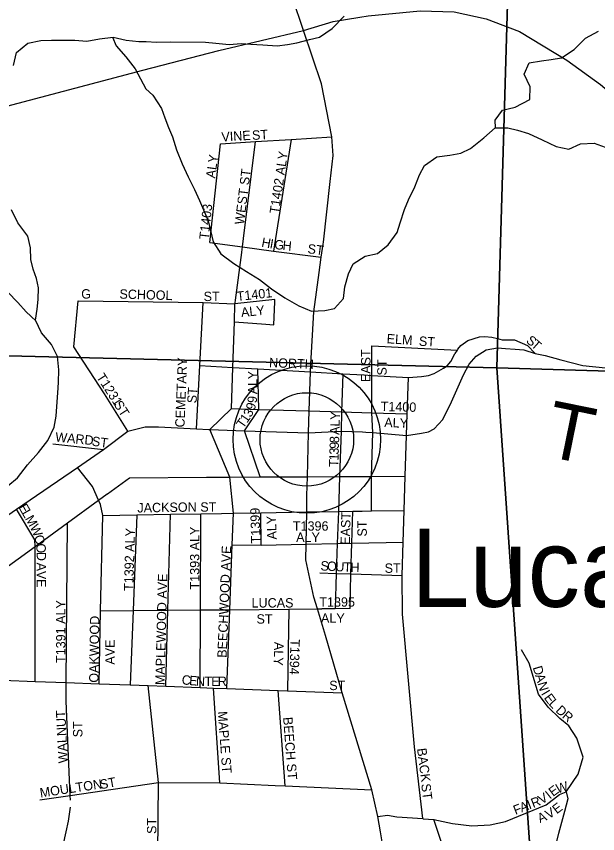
# Model space of a CAD drawing. Extents: x 1624196 to 2029251, y 146837 to 440034.
# Drawn here: x 1825485 to 1828579, y 318597 to 322951 of the extents above; entities that cross this region are included whole.
import ezdxf

# ---------------------------------------------------------------- set-up
doc = ezdxf.new("R2010")
doc.units = 0
for name, color, linetype in [('GM_X_Minor_River', 7, 'Continuous'), ('GM_X_Section', 7, 'Continuous'), ('GM_X_State_Route', 7, 'Continuous'), ('GM_X_Township_Road', 7, 'Continuous'), ('GM_X_Township_Road_Text', 7, 'Continuous'), ('GM_X_Township_Subdivision', 7, 'Continuous'), ('GM_X_Township_Subdivision_Text', 7, 'Continuous'), ('GM_X_Unincorporated', 7, 'Continuous'), ('GM_X_Unincorporated_Location', 7, 'Continuous'), ('GM_X_Unincorporated_Text', 7, 'Continuous'), ('GM_X_US_Route', 7, 'Continuous')]:
    doc.layers.add(name, color=color, linetype=linetype)

msp = doc.modelspace()

# ---------------------------------------------------------------- linework, layer by layer
at = {"layer": 'GM_X_Minor_River'}
for points in [[(1826175.4, 322816.9), (1826231.8, 322812.6), (1826305.9, 322814.4), (1826492.1, 322813.7), (1826546.1, 322807.5), (1826618.2, 322801.2), (1826682.3, 322807), (1826732.4, 322802.8), (1826796.4, 322798.6), (1826872.5, 322794.3), (1826928.6, 322800.1), (1826978.7, 322810), (1827044.8, 322827.8), (1827098.9, 322839.6), (1827165.1, 322885.5), (1827229.4, 322951.4)], [(1828034.6, 322357.3), (1828032.8, 322397.4), (1828073, 322451.4), (1828139.1, 322467.2), (1828217.3, 322507), (1828219.5, 322575.1), (1828187.7, 322643.4), (1828213.9, 322703.4), (1828280, 322713.2), (1828332.1, 322721.1), (1828386.2, 322728.9), (1828454.4, 322774.7), (1828514.7, 322834.6), (1828582.9, 322872.5)], [(1825470.6, 322689.7), (1825485.2, 322757.7), (1825545.7, 322807.3), (1825615.9, 322822.8), (1825672, 322824.3), (1825796.1, 322823.3), (1825860.2, 322818.7), (1825928.3, 322830.2), (1826000.5, 322839.6), (1826070.4, 322823), (1826136.5, 322816.5), (1826175.4, 322816.9)], [(1825996.3, 322839.1), (1826016.1, 322793.4), (1826067.7, 322734.8), (1826117.1, 322670.3), (1826174, 322564.3)], [(1826174, 322564.3), (1826210.9, 322530.1), (1826256.7, 322459.8), (1826274.6, 322409.6), (1826294.5, 322359.5), (1826316.4, 322309.3), (1826338.2, 322239.1), (1826368, 322164.8), (1826399.8, 322096.6), (1826433.7, 322028.3), (1826459.5, 321970.1), (1826481.4, 321919.9), (1826505.3, 321861.7), (1826519.1, 321809.5), (1826533, 321749.4), (1826572.8, 321685.1), (1826642.8, 321634.8), (1826710.7, 321592.4), (1826778.7, 321548.1), (1826842.6, 321499.8), (1826914.5, 321451.4), (1826988.5, 321409.1), (1827056.5, 321380.8), (1827126.6, 321384.5), (1827178.7, 321394.4), (1827226.9, 321448.3), (1827233.1, 321510.4), (1827253.3, 321578.5), (1827277.5, 321632.5), (1827341.7, 321672.4), (1827407.9, 321688.2), (1827464.1, 321734.1), (1827512.3, 321800), (1827528.5, 321850.1), (1827550.8, 321922.2), (1827572.9, 321974.2), (1827605.2, 322042.2), (1827631.4, 322106.2), (1827657.6, 322156.3), (1827723.8, 322202.1), (1827791.9, 322211.9), (1827850, 322221.7), (1827902.2, 322247.6), (1827972.4, 322303.5), (1828032.6, 322357.4), (1828100.7, 322357.1), (1828152.8, 322344.9), (1828210.8, 322326.7), (1828282.8, 322292.3), (1828358.8, 322258), (1828424.8, 322243.7), (1828487, 322271.6), (1828561.1, 322275.3), (1828619.1, 322253.1)], [(1825439, 320449.1), (1825491.4, 320492.8), (1825544.1, 320562.5), (1825602.7, 320628.1), (1825653.3, 320691.9), (1825686, 320761.8), (1825696.5, 320821.8), (1825701, 320871.9), (1825705.6, 320946), (1825710.1, 321000.1), (1825710.7, 321068.2), (1825703.3, 321138.4), (1825671.8, 321202.8), (1825618.3, 321265.4), (1825586.9, 321331.8), (1825595.4, 321391.8), (1825601.8, 321441.9), (1825602.4, 321504), (1825592.8, 321554.2), (1825575.2, 321604.5), (1825561.7, 321654.7), (1825560.2, 321716.8), (1825546.7, 321779.1), (1825493.3, 321851.7), (1825459.9, 321920.1)], [(1825588.4, 321328.5), (1825537.2, 321376.3), (1825493.6, 321426.8), (1825440, 321481.3)], [(1825734.4, 318533.9), (1825750.9, 318606), (1825763.4, 318664.2), (1825773.9, 318738.3)]]:
    msp.add_lwpolyline(points, dxfattribs=at)
at = {"layer": 'GM_X_Section'}
for points in [[(1823585.4, 326583.9), (1828201.1, 326533), (1828042.7, 321077.6), (1823633.9, 321187.6)], [(1833100.9, 326465.3), (1832892.1, 320934.1), (1828042.7, 321077.6), (1828201.1, 326533)], [(1828042.7, 321077.6), (1832892.1, 320934.1), (1832628.6, 314649), (1828477, 314760.9)]]:
    msp.add_lwpolyline(points, close=True, dxfattribs=at)
msp.add_lwpolyline([(1823752.7, 316371.9), (1823735.4, 316482), (1823742, 316582), (1823742.4, 316647.9), (1823739, 316740), (1823731.5, 316820), (1823715.9, 316898.1), (1823694.5, 316992.3), (1823655.4, 317130.5), (1823617.9, 317210.7), (1823560.5, 317309.1), (1823540.7, 317347.2), (1823491.4, 317457.5), (1823452, 317559.7), (1823432.6, 317649.9), (1823418.9, 317701.9), (1823438.1, 317895.9), (1823491.5, 318119.5), (1823577.1, 318391), (1823638.1, 318554.6), (1823660.5, 318618.5), (1823633.9, 321187.6), (1828042.7, 321077.6), (1828477, 314760.9)], dxfattribs=at)
at = {"layer": 'GM_X_State_Route'}
for points in [[(1827314, 322947.2), (1827356.9, 322954.3), (1827633.5, 322979.8), (1827815.5, 322974.4), (1827984.8, 322938), (1828163.1, 322870.6), (1828414, 322717.7), (1828593.2, 322587.3), (1829126.7, 322139.2), (1829391.5, 321898.8), (1829643.1, 321660.6), (1830065.7, 321321.5), (1830199.3, 321226.5), (1830267.3, 321178.7), (1830440.6, 321056.8), (1830570.4, 320989.9), (1830710.1, 320918.9), (1830948.2, 320905.5), (1831116.9, 320899.6)], [(1827012.9, 322876.1), (1827171.3, 322923.4), (1827314, 322947.2)], [(1820515.6, 321272.3), (1821054.9, 321413.8), (1821748.9, 321583.7), (1824225.6, 322186.2), (1825371.6, 322457), (1826157.6, 322664.9), (1826563.4, 322768.6), (1827012.9, 322876.1)]]:
    msp.add_lwpolyline(points, dxfattribs=at)
at = {"layer": 'GM_X_Township_Road'}
for points in [[(1827345.8, 320735.7), (1827382.6, 320733.5), (1827561.5, 320717.2), (1827641.5, 320730.1), (1827678.3, 320736.8), (1827708.4, 320753.5), (1827755.1, 320803.6), (1827801.9, 320897.2), (1827865.4, 321040.9), (1827895.5, 321097.7), (1827932.2, 321141.1), (1827985.7, 321174.5), (1828045.8, 321184.5), (1828089.2, 321181.2), (1828139.4, 321177.8), (1828186.1, 321174.5), (1828246.3, 321154.5), (1828299.7, 321144.4), (1828383.3, 321121), (1828500.2, 321091), (1828620.5, 321077.6), (1829586.1, 321040.9), (1829763.1, 321037.5), (1829851.1, 321030.2)], [(1822457.2, 319448.1), (1822571.6, 319481.7), (1823584.3, 319654.4), (1823975.5, 319755.3), (1824750, 319999.6), (1824939.6, 320015.1), (1825005.7, 320033), (1825106.9, 320071.9), (1825126.3, 320083.9), (1825181.2, 320115.7), (1825485.9, 320324.7), (1825811.1, 320547.8), (1825948.1, 320643.8), (1826077.9, 320740.2), (1826171.4, 320763.5), (1826241.6, 320763.5), (1826443, 320753.3), (1826509.7, 320750.4)], [(1826509.7, 320750.4), (1826515.6, 320750.2), (1826699.3, 320743.5), (1827039.1, 320732.3)], [(1827039.1, 320732.3), (1827213, 320740.7), (1827327.5, 320736.8), (1827345.8, 320735.7)]]:
    msp.add_lwpolyline(points, dxfattribs=at)
at = {"layer": 'GM_X_Township_Subdivision'}
for points in [[(1826572.4, 322271.7), (1826758.3, 322283.3), (1826948.2, 322295.2), (1827164.9, 322308.7)], [(1826514.2, 321745.7), (1826572.4, 322271.7)], [(1826684.5, 321692.6), (1826684.8, 321694.9), (1826688.4, 321722.7), (1826694.2, 321766.5), (1826758.3, 322283.3)], [(1826948.2, 322295.2), (1826854, 321700.7)], [(1826514.2, 321745.7), (1826688.4, 321722.7), (1826854, 321700.7), (1827108, 321667.1)], [(1826649.4, 321424.3), (1826651.3, 321439), (1826684.5, 321692.6)], [(1826077.9, 320740.2), (1825954.6, 320940.7), (1825791.7, 321190.9), (1825813.5, 321434.6)], [(1825813.5, 321434.6), (1826480, 321426.5), (1826648.7, 321418.5)], [(1826860.3, 321431.5), (1826860.6, 321441.7), (1826648.7, 321418.5)], [(1826443, 320753.3), (1826461.5, 321090), (1826480, 321426.5)], [(1826640.7, 320303.9), (1826620.5, 320496.1), (1826515.6, 320750.2), (1826629.7, 320861.7), (1826637.7, 321080.1), (1826646.7, 321324.1), (1826648.7, 321418.5), (1826649.4, 321424.3)], [(1826813.7, 321310.2), (1826856.2, 321306.7), (1826860.3, 321430.5), (1826860.3, 321431.5)], [(1826646.7, 321324.1), (1826812.1, 321310.3), (1826813.7, 321310.2)], [(1827820.2, 321155.1), (1827832.3, 321173), (1827835.6, 321177.9), (1827851.2, 321198), (1827887.7, 321223.4), (1827950.2, 321244.2), (1827978.2, 321245.7), (1828015.5, 321241.1), (1828046.1, 321234.4), (1828070.1, 321227.9), (1828136, 321228), (1828206.2, 321197.9), (1828246.3, 321154.5)], [(1827375.2, 320316.3), (1827375.6, 320500.4), (1827382.6, 320733.5), (1827376.5, 320838.6), (1827377.1, 321038.2), (1827377.4, 321195.6)], [(1827377.4, 321195.6), (1827832.3, 321173)], [(1827335.7, 321040.6), (1827377.1, 321038.2), (1827571.3, 321027.2), (1827642, 321031.4), (1827678.2, 321036.8), (1827708.4, 321048.2), (1827759, 321077.3), (1827777.2, 321089.1), (1827797.7, 321112.7), (1827818.4, 321152.4), (1827820.2, 321155.1)], [(1826461.5, 321090), (1826637.7, 321080.1), (1826770.6, 321072.6), (1827050.2, 321056.7), (1827223.2, 321046.9), (1827333.8, 321040.7), (1827335.7, 321040.6)], [(1826782.9, 320497), (1826699.3, 320743.5), (1826775.2, 320857.2), (1826770.6, 321072.6)], [(1827223.2, 321046.9), (1827216.4, 320843.6), (1827213, 320740.7), (1827205, 320499.5), (1827198.8, 320313.3), (1827193.1, 320142.3), (1827187.8, 319983.1), (1827181.5, 319794.9)], [(1827648.8, 318677), (1827604.9, 319060.2), (1827541.1, 319766.2), (1827537.7, 319972.7), (1827543.4, 320149.2), (1827548.8, 320319.2), (1827554.6, 320501.5), (1827561.5, 320717.2), (1827565.1, 320832.8), (1827571.3, 321027.2)], [(1826629.7, 320861.7), (1826775.2, 320857.2), (1827039, 320849.1)], [(1827039, 320849.1), (1827043.1, 320849), (1827216.4, 320843.6), (1827376.5, 320838.6), (1827565.1, 320832.8)], [(1825679, 320673.7), (1825948.1, 320643.8)], [(1825926, 319395.3), (1825933.6, 319784.2), (1825946, 320292.2), (1825932.4, 320349.7), (1825922, 320373.1), (1825889.5, 320446.6), (1825811.1, 320547.8)], [(1825968.9, 320407.3), (1825969.5, 320407.7), (1826086.5, 320493), (1826497.4, 320495.4)], [(1826497.4, 320495.4), (1826620.5, 320496.1), (1826782.9, 320497), (1827033.8, 320498.5), (1827205, 320499.5), (1827375.6, 320500.4), (1827554.6, 320501.5)], [(1825249.3, 319883.1), (1825404.7, 319996.2), (1825584.4, 320127.2), (1825757.1, 320253), (1825922, 320373.1), (1825968.9, 320407.3)], [(1825585.9, 319408), (1825584.4, 320127.2), (1825584.3, 320162.8), (1825485.9, 320324.7)], [(1825946, 320292.2), (1826125.8, 320295.3), (1826306, 320298.3), (1826467.4, 320301), (1826576.6, 320302.8)], [(1826463.2, 319375.3), (1826465.1, 319788.8), (1826467.4, 320301)], [(1826576.6, 320302.8), (1826640.7, 320303.9), (1826786.9, 320306.4), (1826949.7, 320309.1)], [(1826604.8, 319370), (1826621, 319790.1), (1826634.3, 320136.4), (1826640.7, 320303.9)], [(1826788.6, 320134.4), (1826786.9, 320306.4)], [(1826949.7, 320309.1), (1827030.3, 320310.5), (1827198.8, 320313.3), (1827275.3, 320314.6), (1827325.3, 320315.4)], [(1827261, 319796.3), (1827266.1, 319980.7), (1827270.6, 320143.8), (1827275.3, 320314.6)], [(1827325.3, 320315.4), (1827375.2, 320316.3), (1827548.8, 320319.2)], [(1826125.8, 320295.3), (1826106.3, 319785.7), (1826091, 319389.2)], [(1826280.7, 319382.1), (1826291.9, 319787.3), (1826306, 320298.3)], [(1825749.3, 319302), (1825750.1, 319401.9), (1825757.1, 320253)], [(1826634.3, 320136.4), (1826788.6, 320134.4), (1827027.8, 320139.1), (1827193.1, 320142.3), (1827270.6, 320143.8), (1827543.4, 320149.2)], [(1827099.4, 319985.7), (1827187.8, 319983.1), (1827266.1, 319980.7), (1827537.7, 319972.7)], [(1825933.6, 319784.2), (1826106.3, 319785.7), (1826291.9, 319787.3), (1826465.1, 319788.8), (1826621, 319790.1), (1826935.3, 319792.9), (1827087, 319794.2), (1827111, 319794.4)], [(1826935.3, 319792.9), (1826927.8, 319357.9)], [(1827261, 319796.3), (1827181.5, 319794.9), (1827111, 319794.4)], [(1828410.9, 318820.2), (1828475.1, 318914), (1828502.2, 319004.1), (1828468.4, 319106.1), (1828426.4, 319171.8), (1828377.9, 319211.3), (1828314.8, 319270.8), (1828264.4, 319339.3), (1828213.9, 319505), (1828174.3, 319577.1)], [(1824953, 319431.6), (1825026, 319409.4), (1825240.6, 319409.4), (1825413.6, 319414.5), (1825585.9, 319408), (1825750.1, 319401.9), (1825926, 319395.3), (1826091, 319389.2), (1826185.8, 319385.6), (1826280.7, 319382.1), (1826463.2, 319375.3), (1826534, 319372.6), (1826604.8, 319370), (1826879, 319359.8), (1826927.8, 319357.9), (1827218.7, 319347.1)], [(1826236.3, 318435.4), (1826237.9, 318487.5), (1826241, 318868.8), (1826185.8, 319385.6)], [(1826568.4, 318867.3), (1826534, 319372.6)], [(1826915.9, 318851.9), (1826879, 319359.8)], [(1825773.1, 318776.1), (1825772, 318800.1), (1825749.3, 319302)], [(1826120.1, 318851.1), (1826241, 318868.8), (1826568.4, 318867.3), (1826862.1, 318854.3)], [(1825610.8, 318776.5), (1825772, 318800.1), (1826120.1, 318851.1)], [(1826862.1, 318854.3), (1826915.9, 318851.9), (1827376.3, 318829.7)], [(1827649.9, 318676.9), (1827706.4, 318672.9), (1827806.4, 318651), (1827910, 318639.1), (1828006.4, 318643.6), (1828089.1, 318661.8), (1828305, 318750.8), (1828375.3, 318805.6), (1828410.9, 318820.2), (1828420, 318781.8), (1828401.8, 318714.3), (1828369.8, 318597.4), (1828342.7, 318488.1), (1828369.1, 318275.3)], [(1827408.3, 318689), (1827459.8, 318696.2), (1827510.5, 318686.6), (1827648.8, 318677), (1827649.9, 318676.9)], [(1828188.8, 317507.3), (1828095.4, 317928.9), (1827952.9, 317926.1), (1827706.4, 318672.9)]]:
    msp.add_lwpolyline(points, dxfattribs=at)
at = {"layer": 'GM_X_Unincorporated'}
for radius in [392.8, 249]:
    msp.add_circle((1827031.1, 320696.9), radius, dxfattribs=at)
at = {"layer": 'GM_X_Unincorporated_Location'}
msp.add_line((1827031.1, 320696.9), (1827031.1, 320696.9), dxfattribs=at)
at = {"layer": 'GM_X_US_Route'}
for points in [[(1827012.9, 322876.1), (1827012.9, 322876.1), (1826896.2, 323225.8)], [(1827117.9, 321737.3), (1827119.3, 321747.5), (1827154.4, 322070.9), (1827171.7, 322209), (1827164.9, 322308.7), (1827109.4, 322592.1), (1827012.9, 322876.1)], [(1827437.4, 318521.3), (1827423.1, 318607.4), (1827408.3, 318689), (1827376.3, 318829.7), (1827218.7, 319347.1), (1827131.1, 319653.1), (1827087, 319794.2), (1827067.6, 319856.4), (1827026.6, 320055.5), (1827027.8, 320139.1), (1827030.3, 320310.5), (1827031.6, 320398.9), (1827033.8, 320498.5), (1827039.1, 320732.3), (1827043.1, 320849), (1827050.2, 321056.7), (1827051.6, 321098.2), (1827069.2, 321376.5), (1827096.7, 321587.1), (1827108, 321667.1), (1827117.9, 321737.3)]]:
    msp.add_lwpolyline(points, dxfattribs=at)

# ---------------------------------------------------------------- texts
at = {"layer": 'GM_X_Township_Road_Text'}
msp.add_text('T', height=300, rotation=348.4841, dxfattribs=at).set_placement((1828286, 320611.2))
at = {"layer": 'GM_X_Township_Subdivision_Text'}
for s, rotation, p in [('ST', 3.5746, (1826740.7, 322292.1)), ('VINE', 3.4662, (1826577.9, 322283.3)), ('ALY', 82.1518, (1826542.9, 322086)), ('T1402 ALY', 81.5126, (1826881.7, 321896.9)), ('WEST ST', 82.9991, (1826696.7, 321839.5)), ('T1403', 83.6571, (1826507.6, 321760.2)), ('H', 349.5173, (1826787, 321724.4)), ('I', 350.4416, (1826831.2, 321716.2)), ('G', 353.2876, (1826855.5, 321712.2)), ('H', 354.2703, (1826900.1, 321707)), ('ST', 352.88, (1827032.8, 321689.3)), ('G', 0, (1825830.4, 321447.3)), ('SCHOOL', 358.2652, (1826033.1, 321447.3)), ('ST', 0, (1826481.6, 321434.1)), ('T1401', 6.3369, (1826661, 321433.9)), ('ALY', 5.9031, (1826683.1, 321348.5)), ('ELM', 356.0569, (1827454.7, 321209.7)), ('ST', 356.4254, (1827626.2, 321196.5)), ('S', 321.097, (1828194.1, 321216.9)), ('T', 318.7498, (1828221.1, 321195.2)), ('EAST', 90, (1827369.8, 321002.3)), ('CEMETARY', 87.7407, (1826379.8, 320760.2)), ('NORTH', 357.6154, (1826829.6, 321082.1)), ('ST', 90, (1827455.9, 321037.5)), ('T1231', 302.8274, (1825908.8, 321029.4)), ('Y', 90, (1826767.1, 321017.2)), ('L', 90, (1826767.1, 320982)), ('ST', 86.4262, (1826443.7, 320888.4)), ('A', 90, (1826767.1, 320938)), ('9', 84.2173, (1826763.7, 320888.7)), ('ST', 302.7431, (1826001.2, 320884.2)), ('9', 72.6518, (1826752.3, 320848.5)), ('T1400', 358.4036, (1827423.5, 320848.8)), ('1', 55.3035, (1826712.7, 320781.5)), ('3', 61.0863, (1826733.1, 320811.5)), ('Y', 87.7697, (1827206.5, 320800)), ('T', 55.3035, (1826692.6, 320752.5)), ('L', 88.146, (1827205.3, 320764.9)), ('ALY', 358.0186, (1827442.6, 320763)), ('WARD', 354.5626, (1825690.5, 320686.1)), ('A', 88.12, (1827203.9, 320720.9)), ('ST', 352.3949, (1825884.5, 320664.1)), ('8', 88.1262, (1827202.5, 320676.9)), ('3', 88.1262, (1827200.4, 320615.3)), ('9', 88.1262, (1827201.5, 320646.1)), ('1', 88.1262, (1827199.4, 320584.5)), ('T', 88.1418, (1827198.3, 320549.4)), ('E', 299.8971, (1825494.6, 320336.5)), ('JACKSON', 0.9089, (1826129.5, 320307.7)), ('ST', 0, (1826464.1, 320312.1)), ('L', 299.8971, (1825512.1, 320306)), ('T1399', 91.5903, (1826784.7, 320144.1)), ('EAST', 88.3654, (1827259.8, 320135.2)), ('M', 299.8971, (1825529.6, 320275.4)), ('ALY', 91.9736, (1826870.6, 320164.6)), ('T1396', 0, (1826956.8, 320210.9)), ('ST', 90, (1827350.3, 320179.5)), ('W', 294.9142, (1825555.4, 320230.7)), ('T1392 ALY', 88.3129, (1826107.1, 319889.4)), ('T1393 ALY', 90, (1826459.1, 319897.9)), ('O', 284.9485, (1825578.7, 320181)), ('ALY', 0, (1826974.4, 320151.3)), ('O', 274.9828, (1825589.7, 320140.7)), ('BEECHWOOD AVE', 87.635, (1826604.3, 319533.1)), ('D', 270, (1825593.5, 320098)), ('A', 270, (1825593.5, 320040.8)), ('S', 356.9384, (1827102.6, 319999.7)), ('O', 356.939, (1827137.7, 319997.9)), ('U', 356.939, (1827181.7, 319995.5)), ('T', 357.3278, (1827226, 319993.1)), ('H', 359.3961, (1827263.1, 319991.4)), ('V', 270, (1825593.5, 319996.8)), ('ST', 0, (1827445.2, 319986.5)), ('MAPLEWOOD AVE', 88.5909, (1826274.2, 319387.7)), ('E', 270, (1825593.5, 319952.9)), ('T1391 ALY', 90, (1825746.3, 319506.3)), ('LUCAS', 0, (1826736.9, 319801.7)), ('T1395', 0, (1827097.6, 319806.1)), ('OAKWOOD', 89.2156, (1825922.2, 319400.9)), ('ST', 0, (1826763.2, 319715.7)), ('ALY', 0, (1827106.4, 319720.1)), ('AVE', 90, (1826008.3, 319497.5)), ('ALY', 268.0264, (1826858.3, 319619)), ('T1394', 268.4097, (1826944.2, 319633.7)), ('D', 286.7139, (1828233, 319482.2)), ('C', 355.1134, (1826363.7, 319392.5)), ('E', 355.1025, (1826403.1, 319389.1)), ('N', 357.2232, (1826440.2, 319386)), ('T', 359.9073, (1826486.7, 319383.8)), ('E', 359.9956, (1826522, 319383.7)), ('R', 359.9941, (1826557.2, 319383.7)), ('A', 286.7139, (1828245.6, 319440.1)), ('ST', 0, (1827150.4, 319361.7)), ('N', 286.7139, (1828258.3, 319397.9)), ('I', 300.8212, (1828276.3, 319343.5)), ('E', 306.3855, (1828290.6, 319320.2)), ('L', 312.3951, (1828315.1, 319287.4)), ('D', 317.4864, (1828351.7, 319248.8)), ('WALNUT', 92.8646, (1825759.4, 318973.5)), ('MAPLE ST', 274.269, (1826557, 319247.4)), ('BEECH ST', 274.3997, (1826904.6, 319216.6)), ('R', 320.0953, (1828386, 319217.4)), ('ST', 90, (1825836.7, 319110.3)), ('BACK', 277.307, (1827617.4, 319049.9)), ('MOULTON', 8.3676, (1825613.5, 318789.7)), ('ST', 10.6122, (1825934.3, 318833.6)), ('W', 16.0632, (1828365.4, 318811.2)), ('ST', 277.1217, (1827639.4, 318860.7)), ('I', 38.6734, (1828324.6, 318778.8)), ('E', 36.7224, (1828341.4, 318792.3)), ('I', 21.3954, (1828215.2, 318725.6)), ('R', 21.3967, (1828235.7, 318733.6)), ('V', 30.7136, (1828280.5, 318752)), ('F', 21.3905, (1828141.5, 318696.7)), ('A', 21.4225, (1828174.3, 318709.6)), ('V', 30.5668, (1828317.9, 318673.5)), ('E', 37.6738, (1828361.4, 318699.7)), ('A', 23.8559, (1828272, 318652.8)), ('ST', 90, (1826230.2, 318595.5))]:
    msp.add_text(s, height=50, rotation=rotation, dxfattribs=at).set_placement(p)
at = {"layer": 'GM_X_Unincorporated_Text'}
msp.add_text('Lucasville', height=417, rotation=0, dxfattribs=at).set_placement((1827586, 319805.3))

doc.saveas('drawing.dxf')
